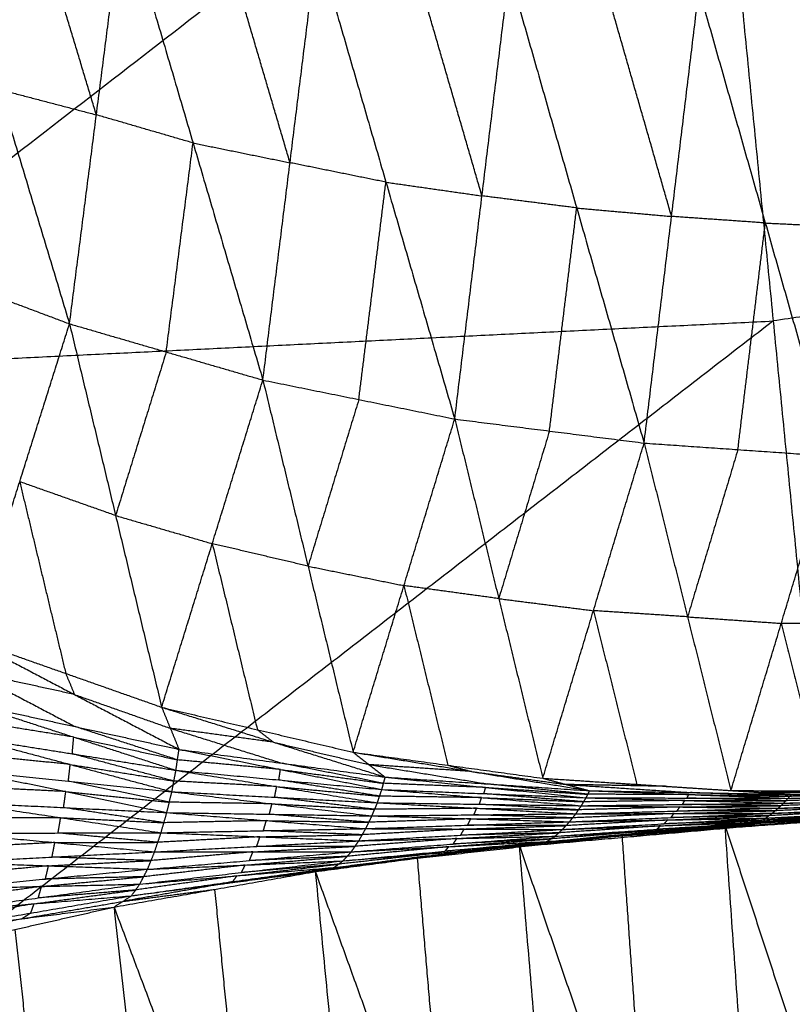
# Model space of a CAD drawing. Header units: millimetres. Extents: x -106 to 110, y -96 to 120.
# Tile 448 of 656: x 7.74 to 11.38, y -87.43 to -82.79. Entities that reach past the tile are written whole.
import ezdxf

# ---------------------------------------------------------------- set-up
doc = ezdxf.new("R2010")
doc.units = ezdxf.units.MM
doc.header["$MEASUREMENT"] = 0
doc.layers.add('Default', color=7, linetype='Continuous', true_color=0x000000)

msp = doc.modelspace()

# ---------------------------------------------------------------- linework, layer by layer
at = {"layer": 'Default'}
for points in [[(1.8192, -87.9899, 12.0172), (6.3928, -84.4545, 10.5669), (10.9665, -80.919, 9.1165)], [(10.9665, -80.919, 9.1165), (11.291, -84.2138, 10.5669), (11.6155, -87.5087, 12.0172)], [(7.3056, -82.0165, 4.0327), (7.6397, -83.1219, 4.941), (7.9738, -84.2273, 5.8492)], [(8.1005, -83.2426, 4.9356), (7.9334, -82.6899, 4.4814), (7.7664, -82.1372, 4.0273)], [(7.9738, -84.2273, 5.8492), (8.1005, -83.2426, 4.9356), (8.2272, -82.2579, 4.0219)], [(8.2272, -82.2579, 4.0219), (8.5563, -83.3752, 4.9724), (8.8854, -84.4924, 5.923)], [(9.0132, -83.4682, 4.9697), (8.8487, -82.9096, 4.4945), (8.6842, -82.3509, 4.0192)], [(8.8854, -84.4924, 5.923), (9.0132, -83.4682, 4.9697), (9.1411, -82.4439, 4.0165)], [(9.1411, -82.4439, 4.0165), (9.4655, -83.5599, 4.9985), (9.7898, -84.6758, 5.9804)], [(9.9182, -83.6245, 4.9983), (9.7561, -83.0666, 4.5073), (9.5939, -82.5086, 4.0164)], [(9.7898, -84.6758, 5.9804), (9.9182, -83.6245, 4.9983), (10.0467, -82.5733, 4.0162)], [(10.0467, -82.5733, 4.0162), (10.3647, -83.6813, 5.0204), (10.6827, -84.7893, 6.0246)], [(10.812, -83.7214, 5.0232), (10.653, -83.1675, 4.5211), (10.4939, -82.6135, 4.0189)], [(10.6827, -84.7893, 6.0246), (10.812, -83.7214, 5.0232), (10.9412, -82.6536, 4.0217)], [(10.9412, -82.6536, 4.0217), (11.254, -83.7522, 5.0412), (11.5668, -84.8507, 6.0606)], [(7.6397, -83.1219, 4.941), (7.8701, -83.1822, 4.9383), (8.1005, -83.2426, 4.9356)], [(8.5563, -83.3752, 4.9724), (8.3284, -83.3089, 4.954), (8.1005, -83.2426, 4.9356)], [(8.4296, -84.3599, 5.8861), (8.4929, -83.8675, 5.4293), (8.5563, -83.3752, 4.9724)], [(8.5563, -83.3752, 4.9724), (8.7848, -83.4217, 4.9711), (9.0132, -83.4682, 4.9697)], [(9.4655, -83.5599, 4.9985), (9.2394, -83.514, 4.9841), (9.0132, -83.4682, 4.9697)], [(15.8206, -83.5419, 10.5669), (13.5558, -83.8779, 10.5669), (11.291, -84.2138, 10.5669)], [(9.3376, -84.5841, 5.9517), (9.4015, -84.072, 5.4751), (9.4655, -83.5599, 4.9985)], [(9.4655, -83.5599, 4.9985), (9.6918, -83.5922, 4.9984), (9.9182, -83.6245, 4.9983)], [(10.3647, -83.6813, 5.0204), (10.1414, -83.6529, 5.0094), (9.9182, -83.6245, 4.9983)], [(10.2362, -84.7325, 6.0025), (10.3005, -84.2069, 5.5115), (10.3647, -83.6813, 5.0204)], [(10.3647, -83.6813, 5.0204), (10.5883, -83.7014, 5.0218), (10.812, -83.7214, 5.0232)], [(11.254, -83.7522, 5.0412), (11.033, -83.7368, 5.0322), (10.812, -83.7214, 5.0232)], [(11.1248, -84.82, 6.0426), (11.1894, -84.2861, 5.5419), (11.254, -83.7522, 5.0412)], [(11.254, -83.7522, 5.0412), (11.4758, -83.7629, 5.0441), (11.6975, -83.7737, 5.0471)], [(7.0594, -83.8844, 5.7619), (7.5166, -84.0558, 5.8056), (7.9738, -84.2273, 5.8492)], [(6.3928, -84.4545, 10.5669), (8.8419, -84.3341, 10.5669), (11.291, -84.2138, 10.5669)], [(11.291, -84.2138, 10.5669), (9.0042, -85.9816, 11.292), (6.7173, -87.7493, 12.0172)], [(7.5039, -85.7153, 8.3529), (7.7388, -84.9713, 7.1011), (7.9738, -84.2273, 5.8492)], [(7.9738, -84.2273, 5.8492), (8.191, -85.1307, 7.1934), (8.4082, -86.0342, 8.5375)], [(7.9738, -84.2273, 5.8492), (8.4296, -84.3599, 5.8861), (8.8854, -84.4924, 5.923)], [(8.4296, -84.3599, 5.8861), (8.3103, -84.7453, 6.5397), (8.191, -85.1307, 7.1934)], [(8.4082, -86.0342, 8.5375), (8.6468, -85.2633, 7.2302), (8.8854, -84.4924, 5.923)], [(8.8854, -84.4924, 5.923), (9.0981, -85.3692, 7.2992), (9.3108, -86.246, 8.6754)], [(8.8854, -84.4924, 5.923), (9.3376, -84.5841, 5.9517), (9.7898, -84.6758, 5.9804)], [(9.3376, -84.5841, 5.9517), (9.2178, -84.9767, 6.6254), (9.0981, -85.3692, 7.2992)], [(9.3108, -86.246, 8.6754), (9.5503, -85.4609, 7.3279), (9.7898, -84.6758, 5.9804)], [(9.7898, -84.6758, 5.9804), (9.9973, -85.5222, 7.377), (10.2049, -86.3687, 8.7735)], [(9.7898, -84.6758, 5.9804), (10.2362, -84.7325, 6.0025), (10.6827, -84.7893, 6.0246)], [(10.2362, -84.7325, 6.0025), (10.1168, -85.1274, 6.6897), (9.9973, -85.5222, 7.377)], [(10.2049, -86.3687, 8.7735), (10.4438, -85.579, 7.3991), (10.6827, -84.7893, 6.0246)], [(10.6827, -84.7893, 6.0246), (10.8874, -85.608, 7.4338), (11.092, -86.4267, 8.843)], [(10.6827, -84.7893, 6.0246), (11.1248, -84.82, 6.0426), (11.5668, -84.8507, 6.0606)], [(11.1248, -84.82, 6.0426), (11.0061, -85.214, 6.7382), (10.8874, -85.608, 7.4338)], [(11.092, -86.4267, 8.843), (11.3294, -85.6387, 7.4518), (11.5668, -84.8507, 6.0606)], [(7.7388, -84.9713, 7.1011), (7.8474, -85.423, 7.7731), (7.9561, -85.8748, 8.4452)], [(8.191, -85.1307, 7.1934), (7.9649, -85.051, 7.1472), (7.7388, -84.9713, 7.1011)], [(8.191, -85.1307, 7.1934), (8.4189, -85.197, 7.2118), (8.6468, -85.2633, 7.2302)], [(8.6468, -85.2633, 7.2302), (8.7531, -85.7017, 7.9183), (8.8595, -86.1401, 8.6064)], [(9.0981, -85.3692, 7.2992), (8.8724, -85.3163, 7.2647), (8.6468, -85.2633, 7.2302)], [(9.0981, -85.3692, 7.2992), (9.3242, -85.415, 7.3135), (9.5503, -85.4609, 7.3279)], [(9.5503, -85.4609, 7.3279), (9.654, -85.8841, 8.0262), (9.7578, -86.3074, 8.7245)], [(9.9973, -85.5222, 7.377), (9.7738, -85.4916, 7.3524), (9.5503, -85.4609, 7.3279)], [(9.9973, -85.5222, 7.377), (10.2205, -85.5506, 7.388), (10.4438, -85.579, 7.3991)], [(10.4438, -85.579, 7.3991), (10.5461, -85.9884, 8.1037), (10.6484, -86.3977, 8.8083)], [(10.8874, -85.608, 7.4338), (10.6656, -85.5935, 7.4165), (10.4438, -85.579, 7.3991)], [(10.8874, -85.608, 7.4338), (11.1084, -85.6234, 7.4428), (11.3294, -85.6387, 7.4518)], [(11.3294, -85.6387, 7.4518), (11.4298, -86.0359, 8.1599), (11.5301, -86.4331, 8.868)], [(11.7675, -85.645, 7.4768), (11.5485, -85.6419, 7.4643), (11.3294, -85.6387, 7.4518)], [(7.5039, -85.7153, 8.3529), (7.9561, -85.8748, 8.4452), (8.4082, -86.0342, 8.5375)], [(7.5039, -85.7153, 8.3529), (7.9969, -85.974, 8.4124), (8.49, -86.2326, 8.4719)], [(7.5078, -85.8668, 8.3037), (7.7543, -85.9961, 8.3335), (8.0008, -86.1254, 8.3632)], [(7.9969, -85.974, 8.4124), (7.7524, -85.9204, 8.3581), (7.5078, -85.8668, 8.3037)], [(7.9561, -85.8748, 8.4452), (7.9765, -85.9244, 8.4288), (7.9969, -85.974, 8.4124)], [(7.9969, -85.974, 8.4124), (8.223, -86.0537, 8.4586), (8.4491, -86.1334, 8.5047)], [(7.5117, -86.0182, 8.2546), (7.9936, -86.1748, 8.357), (8.4755, -86.3313, 8.4594)], [(7.5117, -86.0182, 8.2546), (8.0008, -86.1254, 8.3632), (8.49, -86.2326, 8.4719)], [(8.4082, -86.0342, 8.5375), (8.4491, -86.1334, 8.5047), (8.49, -86.2326, 8.4719)], [(8.4082, -86.0342, 8.5375), (8.8595, -86.1401, 8.6064), (9.3108, -86.246, 8.6754)], [(8.4082, -86.0342, 8.5375), (8.9352, -86.1988, 8.5852), (9.4623, -86.3633, 8.6329)], [(7.9936, -86.1748, 8.357), (7.7492, -86.1358, 8.303), (7.5048, -86.0969, 8.2489)], [(8.4827, -86.282, 8.4657), (8.2418, -86.2037, 8.4144), (8.0008, -86.1254, 8.3632)], [(8.4491, -86.1334, 8.5047), (8.7126, -86.2157, 8.5286), (8.9761, -86.298, 8.5524)], [(8.9352, -86.1988, 8.5852), (8.6922, -86.1661, 8.545), (8.4491, -86.1334, 8.5047)], [(8.8595, -86.1401, 8.6064), (8.8974, -86.1694, 8.5958), (8.9352, -86.1988, 8.5852)], [(7.4979, -86.1755, 8.2433), (7.9771, -86.3038, 8.3562), (8.4562, -86.4322, 8.4691)], [(7.4979, -86.1755, 8.2433), (7.9867, -86.2534, 8.3513), (8.4755, -86.3313, 8.4594)], [(7.9867, -86.2534, 8.3513), (7.9901, -86.2141, 8.3542), (7.9936, -86.1748, 8.357)], [(7.9936, -86.1748, 8.357), (8.2381, -86.2284, 8.4113), (8.4827, -86.282, 8.4657)], [(8.9352, -86.1988, 8.5852), (9.1609, -86.2517, 8.6197), (9.3865, -86.3047, 8.6542)], [(8.4755, -86.3313, 8.4594), (8.4827, -86.282, 8.4657), (8.49, -86.2326, 8.4719)], [(8.49, -86.2326, 8.4719), (8.968, -86.3273, 8.5463), (9.4461, -86.4219, 8.6207)], [(8.49, -86.2326, 8.4719), (8.9761, -86.298, 8.5524), (9.4623, -86.3633, 8.6329)], [(9.3108, -86.246, 8.6754), (9.3865, -86.3047, 8.6542), (9.4623, -86.3633, 8.6329)], [(9.3108, -86.246, 8.6754), (9.7578, -86.3074, 8.7245), (10.2049, -86.3687, 8.7735)], [(9.3108, -86.246, 8.6754), (9.8684, -86.3367, 8.7112), (10.4261, -86.4275, 8.747)], [(7.9771, -86.3038, 8.3562), (7.7331, -86.2788, 8.3044), (7.4891, -86.2538, 8.2526)], [(8.4659, -86.3818, 8.4643), (8.2263, -86.3176, 8.4078), (7.9867, -86.2534, 8.3513)], [(8.968, -86.3273, 8.5463), (8.7254, -86.3046, 8.506), (8.4827, -86.282, 8.4657)], [(7.4802, -86.3321, 8.2619), (7.9564, -86.4314, 8.3811), (8.4326, -86.5306, 8.5004)], [(7.4802, -86.3321, 8.2619), (7.9682, -86.3822, 8.3655), (8.4562, -86.4322, 8.4691)], [(7.9682, -86.3822, 8.3655), (7.9727, -86.343, 8.3609), (7.9771, -86.3038, 8.3562)], [(7.9771, -86.3038, 8.3562), (8.2215, -86.3428, 8.4102), (8.4659, -86.3818, 8.4643)], [(8.4562, -86.4322, 8.4691), (8.4659, -86.3818, 8.4643), (8.4755, -86.3313, 8.4594)], [(8.4755, -86.3313, 8.4594), (8.9503, -86.4078, 8.5422), (9.4251, -86.4842, 8.6249)], [(8.4755, -86.3313, 8.4594), (8.9608, -86.3766, 8.5401), (9.4461, -86.4219, 8.6207)], [(8.9608, -86.3766, 8.5401), (8.9644, -86.3519, 8.5432), (8.968, -86.3273, 8.5463)], [(8.968, -86.3273, 8.5463), (9.2111, -86.3599, 8.5866), (9.4542, -86.3926, 8.6268)], [(9.4542, -86.3926, 8.6268), (9.2151, -86.3453, 8.5896), (8.9761, -86.298, 8.5524)], [(9.3865, -86.3047, 8.6542), (9.6653, -86.35, 8.6721), (9.9442, -86.3954, 8.69)], [(9.8684, -86.3367, 8.7112), (9.6275, -86.3207, 8.6827), (9.3865, -86.3047, 8.6542)], [(9.7578, -86.3074, 8.7245), (9.8131, -86.3221, 8.7178), (9.8684, -86.3367, 8.7112)], [(9.8684, -86.3367, 8.7112), (10.092, -86.3674, 8.7358), (10.3155, -86.3981, 8.7603)], [(8.4444, -86.4814, 8.4848), (8.2063, -86.4318, 8.4251), (7.9682, -86.3822, 8.3655)], [(8.9503, -86.4078, 8.5422), (8.7081, -86.3948, 8.5032), (8.4659, -86.3818, 8.4643)], [(9.4356, -86.453, 8.6228), (9.1982, -86.4148, 8.5815), (8.9608, -86.3766, 8.5401)], [(9.4461, -86.4219, 8.6207), (9.4542, -86.3926, 8.6268), (9.4623, -86.3633, 8.6329)], [(9.4623, -86.3633, 8.6329), (9.9355, -86.412, 8.6845), (10.4088, -86.4606, 8.7361)], [(9.4623, -86.3633, 8.6329), (9.9442, -86.3954, 8.69), (10.4261, -86.4275, 8.747)], [(10.2049, -86.3687, 8.7735), (10.3155, -86.3981, 8.7603), (10.4261, -86.4275, 8.747)], [(10.2049, -86.3687, 8.7735), (10.6484, -86.3977, 8.8083), (11.092, -86.4267, 8.843)], [(10.2049, -86.3687, 8.7735), (10.7914, -86.4068, 8.8005), (11.378, -86.445, 8.8274)], [(7.9564, -86.4314, 8.3811), (7.713, -86.4195, 8.3333), (7.4695, -86.4077, 8.2855)], [(7.9457, -86.5069, 8.4047), (7.951, -86.4692, 8.3929), (7.9564, -86.4314, 8.3811)], [(7.9564, -86.4314, 8.3811), (8.2004, -86.4564, 8.433), (8.4444, -86.4814, 8.4848)], [(8.4326, -86.5306, 8.5004), (8.4444, -86.4814, 8.4848), (8.4562, -86.4322, 8.4691)], [(8.4562, -86.4322, 8.4691), (8.9279, -86.4891, 8.5571), (9.3996, -86.546, 8.6451)], [(8.4562, -86.4322, 8.4691), (8.9407, -86.4582, 8.547), (9.4251, -86.4842, 8.6249)], [(8.9407, -86.4582, 8.547), (8.9455, -86.433, 8.5446), (8.9503, -86.4078, 8.5422)], [(8.9503, -86.4078, 8.5422), (9.1929, -86.4304, 8.5825), (9.4356, -86.453, 8.6228)], [(9.4251, -86.4842, 8.6249), (9.4356, -86.453, 8.6228), (9.4461, -86.4219, 8.6207)], [(9.4461, -86.4219, 8.6207), (9.9165, -86.46, 8.679), (10.3869, -86.4982, 8.7372)], [(9.4461, -86.4219, 8.6207), (9.9274, -86.4413, 8.6784), (10.4088, -86.4606, 8.7361)], [(9.9355, -86.412, 8.6845), (9.6948, -86.4023, 8.6557), (9.4542, -86.3926, 8.6268)], [(9.9274, -86.4413, 8.6784), (9.9315, -86.4266, 8.6815), (9.9355, -86.412, 8.6845)], [(9.9355, -86.412, 8.6845), (10.1765, -86.428, 8.7131), (10.4174, -86.4441, 8.7416)], [(10.4174, -86.4441, 8.7416), (10.1808, -86.4197, 8.7158), (9.9442, -86.3954, 8.69)], [(10.3155, -86.3981, 8.7603), (10.6088, -86.4172, 8.7738), (10.902, -86.4362, 8.7872)], [(10.7914, -86.4068, 8.8005), (10.5534, -86.4025, 8.7804), (10.3155, -86.3981, 8.7603)], [(10.4088, -86.4606, 8.7361), (10.4174, -86.4441, 8.7416), (10.4261, -86.4275, 8.747)], [(10.4261, -86.4275, 8.747), (10.8935, -86.4454, 8.7826), (11.361, -86.4633, 8.8183)], [(10.4261, -86.4275, 8.747), (10.902, -86.4362, 8.7872), (11.378, -86.445, 8.8274)], [(10.6484, -86.3977, 8.8083), (10.7199, -86.4023, 8.8044), (10.7914, -86.4068, 8.8005)], [(10.7914, -86.4068, 8.8005), (11.0132, -86.4214, 8.8178), (11.235, -86.4359, 8.8352)], [(11.092, -86.4267, 8.843), (11.235, -86.4359, 8.8352), (11.378, -86.445, 8.8274)], [(11.092, -86.4267, 8.843), (11.5301, -86.4331, 8.868), (11.9682, -86.4394, 8.893)], [(11.092, -86.4267, 8.843), (11.7083, -86.4292, 8.8644), (12.3247, -86.4317, 8.8858)], [(11.7083, -86.4292, 8.8644), (11.4717, -86.4325, 8.8498), (11.235, -86.4359, 8.8352)], [(11.378, -86.445, 8.8274), (11.8513, -86.4383, 8.8566), (12.3247, -86.4317, 8.8858)], [(8.9279, -86.4891, 8.5571), (8.6862, -86.4852, 8.5209), (8.4444, -86.4814, 8.4848)], [(9.4123, -86.5151, 8.635), (9.1765, -86.4866, 8.591), (8.9407, -86.4582, 8.547)], [(9.9165, -86.46, 8.679), (9.676, -86.4565, 8.6509), (9.4356, -86.453, 8.6228)], [(9.906, -86.4912, 8.6811), (9.9112, -86.4756, 8.68), (9.9165, -86.46, 8.679)], [(9.9165, -86.46, 8.679), (10.1572, -86.4697, 8.7078), (10.3978, -86.4794, 8.7367)], [(10.3978, -86.4794, 8.7367), (10.1626, -86.4603, 8.7075), (9.9274, -86.4413, 8.6784)], [(10.3869, -86.4982, 8.7372), (10.3978, -86.4794, 8.7367), (10.4088, -86.4606, 8.7361)], [(10.8743, -86.4734, 8.777), (10.6361, -86.4764, 8.7568), (10.3978, -86.4794, 8.7367)], [(10.4088, -86.4606, 8.7361), (10.8743, -86.4734, 8.777), (11.3399, -86.4861, 8.8179)], [(10.4088, -86.4606, 8.7361), (10.8849, -86.462, 8.7772), (11.361, -86.4633, 8.8183)], [(10.8935, -86.4454, 8.7826), (10.6555, -86.4447, 8.7621), (10.4174, -86.4441, 8.7416)], [(10.8634, -86.4921, 8.7776), (10.8689, -86.4827, 8.7773), (10.8743, -86.4734, 8.777)], [(10.8743, -86.4734, 8.777), (11.1124, -86.474, 8.7976), (11.3504, -86.4747, 8.8181)], [(10.8849, -86.462, 8.7772), (10.8892, -86.4537, 8.7799), (10.8935, -86.4454, 8.7826)], [(11.3504, -86.4747, 8.8181), (11.1177, -86.4683, 8.7976), (10.8849, -86.462, 8.7772)], [(10.8935, -86.4454, 8.7826), (11.1315, -86.4498, 8.8027), (11.3695, -86.4541, 8.8228)], [(11.3695, -86.4541, 8.8228), (11.1357, -86.4452, 8.805), (10.902, -86.4362, 8.7872)], [(11.235, -86.4359, 8.8352), (11.5431, -86.4371, 8.8459), (11.8513, -86.4383, 8.8566)], [(11.3149, -86.5099, 8.8265), (11.7903, -86.4913, 8.8552), (12.2658, -86.4727, 8.8839)], [(11.8028, -86.4794, 8.8509), (11.5651, -86.4887, 8.8366), (11.3274, -86.498, 8.8222)], [(11.3399, -86.4861, 8.8179), (11.8144, -86.4715, 8.8478), (12.2889, -86.4569, 8.8777)], [(11.3399, -86.4861, 8.8179), (11.3504, -86.4747, 8.8181), (11.361, -86.4633, 8.8183)], [(11.3399, -86.4861, 8.8179), (11.8028, -86.4794, 8.8509), (12.2658, -86.4727, 8.8839)], [(11.8249, -86.4601, 8.848), (11.5877, -86.4674, 8.833), (11.3504, -86.4747, 8.8181)], [(11.361, -86.4633, 8.8183), (11.8348, -86.4527, 8.8484), (12.3086, -86.4422, 8.8785)], [(11.361, -86.4633, 8.8183), (11.3695, -86.4541, 8.8228), (11.378, -86.445, 8.8274)], [(11.361, -86.4633, 8.8183), (11.8249, -86.4601, 8.848), (12.2889, -86.4569, 8.8777)], [(11.8433, -86.4436, 8.8529), (11.6064, -86.4489, 8.8379), (11.3695, -86.4541, 8.8228)], [(11.378, -86.445, 8.8274), (11.8433, -86.4436, 8.8529), (12.3086, -86.4422, 8.8785)], [(7.4588, -86.4832, 8.3091), (7.932, -86.5544, 8.4275), (8.4052, -86.6255, 8.546)], [(7.4588, -86.4832, 8.3091), (7.9457, -86.5069, 8.4047), (8.4326, -86.5306, 8.5004)], [(8.4189, -86.5781, 8.5232), (8.1823, -86.5425, 8.464), (7.9457, -86.5069, 8.4047)], [(8.9161, -86.5383, 8.5727), (8.922, -86.5137, 8.5649), (8.9279, -86.4891, 8.5571)], [(8.9279, -86.4891, 8.5571), (9.1701, -86.5021, 8.5961), (9.4123, -86.5151, 8.635)], [(9.3996, -86.546, 8.6451), (9.4123, -86.5151, 8.635), (9.4251, -86.4842, 8.6249)], [(9.8929, -86.5102, 8.6875), (9.6526, -86.5127, 8.6613), (9.4123, -86.5151, 8.635)], [(9.4251, -86.4842, 8.6249), (9.8929, -86.5102, 8.6875), (10.3608, -86.5363, 8.7502)], [(9.4251, -86.4842, 8.6249), (9.906, -86.4912, 8.6811), (10.3869, -86.4982, 8.7372)], [(9.8802, -86.5411, 8.6976), (9.8866, -86.5257, 8.6926), (9.8929, -86.5102, 8.6875)], [(9.8929, -86.5102, 8.6875), (10.1334, -86.5138, 8.7156), (10.3738, -86.5173, 8.7437)], [(10.3738, -86.5173, 8.7437), (10.1399, -86.5042, 8.7124), (9.906, -86.4912, 8.6811)], [(10.3608, -86.5363, 8.7502), (10.3738, -86.5173, 8.7437), (10.3869, -86.4982, 8.7372)], [(10.3608, -86.5363, 8.7502), (10.8378, -86.5231, 8.7883), (11.3149, -86.5099, 8.8265)], [(10.8509, -86.5041, 8.7819), (10.6124, -86.5107, 8.7628), (10.3738, -86.5173, 8.7437)], [(10.3869, -86.4982, 8.7372), (10.8634, -86.4921, 8.7776), (11.3399, -86.4861, 8.8179)], [(10.3869, -86.4982, 8.7372), (10.8509, -86.5041, 8.7819), (11.3149, -86.5099, 8.8265)], [(10.8236, -86.535, 8.7948), (11.0622, -86.5284, 8.8139), (11.3007, -86.5218, 8.833)], [(10.8378, -86.5231, 8.7883), (10.8444, -86.5136, 8.7851), (10.8509, -86.5041, 8.7819)], [(11.3007, -86.5218, 8.833), (11.0693, -86.5225, 8.8107), (10.8378, -86.5231, 8.7883)], [(10.8509, -86.5041, 8.7819), (11.0891, -86.501, 8.802), (11.3274, -86.498, 8.8222)], [(11.3274, -86.498, 8.8222), (11.0954, -86.4951, 8.7999), (10.8634, -86.4921, 8.7776)], [(11.0622, -86.5848, 8.9222), (11.5496, -86.5477, 8.9277), (12.037, -86.5106, 8.9332)], [(11.1458, -86.597, 8.8992), (11.5914, -86.5538, 8.9162), (12.037, -86.5106, 8.9332)], [(11.1458, -86.597, 8.8992), (11.629, -86.5619, 8.9135), (12.1122, -86.5269, 8.9278)], [(11.1849, -86.5903, 8.8823), (11.6662, -86.5576, 8.9006), (12.1475, -86.5248, 8.9188)], [(11.1849, -86.5903, 8.8823), (11.6485, -86.5586, 8.9051), (12.1122, -86.5269, 8.9278)], [(11.2215, -86.5763, 8.866), (11.7011, -86.5465, 8.8877), (12.1807, -86.5168, 8.9093)], [(11.2215, -86.5763, 8.866), (11.6845, -86.5506, 8.8924), (12.1475, -86.5248, 8.9188)], [(11.2554, -86.5566, 8.8523), (11.7334, -86.5303, 8.8767), (12.2114, -86.5041, 8.9011)], [(11.2554, -86.5566, 8.8523), (11.718, -86.5367, 8.8808), (12.1807, -86.5168, 8.9093)], [(11.749, -86.5189, 8.8703), (11.51, -86.532, 8.8581), (11.271, -86.5452, 8.8459)], [(11.2865, -86.5338, 8.8395), (11.7632, -86.5113, 8.8662), (12.2398, -86.4888, 8.8929)], [(11.2865, -86.5338, 8.8395), (11.749, -86.5189, 8.8703), (12.2114, -86.5041, 8.9011)], [(11.2865, -86.5338, 8.8395), (11.3007, -86.5218, 8.833), (11.3149, -86.5099, 8.8265)], [(11.7773, -86.4993, 8.8597), (11.539, -86.5106, 8.8464), (11.3007, -86.5218, 8.833)], [(11.3149, -86.5099, 8.8265), (11.3274, -86.498, 8.8222), (11.3399, -86.4861, 8.8179)], [(11.3149, -86.5099, 8.8265), (11.7773, -86.4993, 8.8597), (12.2398, -86.4888, 8.8929)], [(7.932, -86.5544, 8.4275), (7.6893, -86.5549, 8.3852), (7.4466, -86.5555, 8.3429)], [(7.9198, -86.6266, 8.4614), (7.9259, -86.5905, 8.4444), (7.932, -86.5544, 8.4275)], [(7.932, -86.5544, 8.4275), (8.1754, -86.5662, 8.4754), (8.4189, -86.5781, 8.5232)], [(8.4052, -86.6255, 8.546), (8.4189, -86.5781, 8.5232), (8.4326, -86.5306, 8.5004)], [(8.9014, -86.5684, 8.5877), (8.6601, -86.5732, 8.5555), (8.4189, -86.5781, 8.5232)], [(8.4326, -86.5306, 8.5004), (8.9014, -86.5684, 8.5877), (9.3702, -86.6061, 8.675)], [(8.4326, -86.5306, 8.5004), (8.9161, -86.5383, 8.5727), (9.3996, -86.546, 8.6451)], [(8.8877, -86.6158, 8.6105), (8.8945, -86.5921, 8.5991), (8.9014, -86.5684, 8.5877)], [(8.9014, -86.5684, 8.5877), (9.1431, -86.5722, 8.6239), (9.3849, -86.576, 8.66)], [(9.3849, -86.576, 8.66), (9.1505, -86.5572, 8.6164), (8.9161, -86.5383, 8.5727)], [(9.3702, -86.6061, 8.675), (9.3849, -86.576, 8.66), (9.3996, -86.546, 8.6451)], [(9.3702, -86.6061, 8.675), (9.8506, -86.59, 8.7223), (10.331, -86.5739, 8.7696)], [(9.8653, -86.5599, 8.7074), (9.6251, -86.568, 8.6837), (9.3849, -86.576, 8.66)], [(9.3996, -86.546, 8.6451), (9.8802, -86.5411, 8.6976), (10.3608, -86.5363, 8.7502)], [(9.3996, -86.546, 8.6451), (9.8653, -86.5599, 8.7074), (10.331, -86.5739, 8.7696)], [(9.8506, -86.59, 8.7223), (9.8579, -86.575, 8.7148), (9.8653, -86.5599, 8.7074)], [(9.8653, -86.5599, 8.7074), (10.1056, -86.5575, 8.7336), (10.3459, -86.5551, 8.7599)], [(10.3459, -86.5551, 8.7599), (10.113, -86.5481, 8.7288), (9.8802, -86.5411, 8.6976)], [(10.2981, -86.61, 8.7904), (10.7768, -86.5833, 8.8214), (11.2554, -86.5566, 8.8523)], [(10.2981, -86.61, 8.7904), (10.3145, -86.5919, 8.78), (10.331, -86.5739, 8.7696)], [(10.7932, -86.5653, 8.8109), (10.5539, -86.5786, 8.7955), (10.3145, -86.5919, 8.78)], [(10.331, -86.5739, 8.7696), (10.8087, -86.5538, 8.8045), (11.2865, -86.5338, 8.8395)], [(10.331, -86.5739, 8.7696), (10.3459, -86.5551, 8.7599), (10.3608, -86.5363, 8.7502)], [(10.331, -86.5739, 8.7696), (10.7932, -86.5653, 8.8109), (11.2554, -86.5566, 8.8523)], [(10.8236, -86.535, 8.7948), (10.5848, -86.5451, 8.7774), (10.3459, -86.5551, 8.7599)], [(10.3608, -86.5363, 8.7502), (10.8236, -86.535, 8.7948), (11.2865, -86.5338, 8.8395)], [(10.7598, -86.5931, 8.8282), (10.9991, -86.5798, 8.8437), (11.2385, -86.5665, 8.8592)], [(10.7768, -86.5833, 8.8214), (10.785, -86.5743, 8.8162), (10.7932, -86.5653, 8.8109)], [(11.2385, -86.5665, 8.8592), (11.0076, -86.5749, 8.8403), (10.7768, -86.5833, 8.8214)], [(10.7932, -86.5653, 8.8109), (11.0321, -86.5552, 8.8284), (11.271, -86.5452, 8.8459)], [(10.8087, -86.5538, 8.8045), (10.8162, -86.5444, 8.7997), (10.8236, -86.535, 8.7948)], [(11.271, -86.5452, 8.8459), (11.0398, -86.5495, 8.8252), (10.8087, -86.5538, 8.8045)], [(11.104, -86.5909, 8.9107), (11.3268, -86.5693, 8.9192), (11.5496, -86.5477, 8.9277)], [(11.5914, -86.5538, 8.9162), (11.3477, -86.5723, 8.9134), (11.104, -86.5909, 8.9107)], [(11.6485, -86.5586, 8.9051), (11.4069, -86.5761, 8.8979), (11.1653, -86.5937, 8.8907)], [(11.6845, -86.5506, 8.8924), (11.4438, -86.5669, 8.8833), (11.2032, -86.5833, 8.8742)], [(11.2215, -86.5763, 8.866), (11.2385, -86.5665, 8.8592), (11.2554, -86.5566, 8.8523)], [(11.718, -86.5367, 8.8808), (11.4782, -86.5516, 8.87), (11.2385, -86.5665, 8.8592)], [(11.2554, -86.5566, 8.8523), (11.271, -86.5452, 8.8459), (11.2865, -86.5338, 8.8395)], [(8.4052, -86.6255, 8.546), (8.8877, -86.6158, 8.6105), (9.3702, -86.6061, 8.675)], [(9.3539, -86.6348, 8.6918), (9.1208, -86.6253, 8.6512), (8.8877, -86.6158, 8.6105)], [(9.3376, -86.6636, 8.7087), (9.3539, -86.6348, 8.6918), (9.3702, -86.6061, 8.675)], [(9.3376, -86.6636, 8.7087), (9.8179, -86.6368, 8.7495), (10.2981, -86.61, 8.7904)], [(9.8342, -86.608, 8.7327), (9.594, -86.6214, 8.7123), (9.3539, -86.6348, 8.6918)], [(9.3702, -86.6061, 8.675), (9.8342, -86.608, 8.7327), (10.2981, -86.61, 8.7904)], [(9.8179, -86.6368, 8.7495), (9.826, -86.6224, 8.7411), (9.8342, -86.608, 8.7327)], [(9.8342, -86.608, 8.7327), (10.0744, -86.6, 8.7564), (10.3145, -86.5919, 8.78)], [(10.3145, -86.5919, 8.78), (10.0826, -86.591, 8.7512), (9.8506, -86.59, 8.7223)], [(10.0931, -86.6814, 8.9271), (10.5776, -86.6331, 8.9246), (11.0622, -86.5848, 8.9222)], [(10.1819, -86.6825, 8.8724), (10.622, -86.6336, 8.8973), (11.0622, -86.5848, 8.9222)], [(10.1819, -86.6825, 8.8724), (10.6638, -86.6398, 8.8858), (11.1458, -86.597, 8.8992)], [(10.2234, -86.6668, 8.8419), (10.7041, -86.6286, 8.8621), (11.1849, -86.5903, 8.8823)], [(10.2234, -86.6668, 8.8419), (10.6846, -86.6319, 8.8705), (11.1458, -86.597, 8.8992)], [(10.7236, -86.6161, 8.8481), (10.4832, -86.6352, 8.838), (10.2428, -86.6543, 8.8279)], [(10.2623, -86.6419, 8.8139), (10.7419, -86.6091, 8.84), (11.2215, -86.5763, 8.866)], [(10.2623, -86.6419, 8.8139), (10.7236, -86.6161, 8.8481), (11.1849, -86.5903, 8.8823)], [(10.2623, -86.6419, 8.8139), (10.2802, -86.6259, 8.8022), (10.2981, -86.61, 8.7904)], [(10.7598, -86.5931, 8.8282), (10.52, -86.6095, 8.8152), (10.2802, -86.6259, 8.8022)], [(10.2981, -86.61, 8.7904), (10.7598, -86.5931, 8.8282), (11.2215, -86.5763, 8.866)], [(10.622, -86.6336, 8.8973), (10.863, -86.6123, 8.904), (11.104, -86.5909, 8.9107)], [(10.6846, -86.6319, 8.8705), (10.9249, -86.6128, 8.8806), (11.1653, -86.5937, 8.8907)], [(11.1653, -86.5937, 8.8907), (10.9347, -86.6111, 8.8764), (10.7041, -86.6286, 8.8621)], [(10.7041, -86.6286, 8.8621), (10.7138, -86.6223, 8.8551), (10.7236, -86.6161, 8.8481)], [(10.7236, -86.6161, 8.8481), (10.9634, -86.5997, 8.8611), (11.2032, -86.5833, 8.8742)], [(11.2032, -86.5833, 8.8742), (10.9725, -86.5962, 8.8571), (10.7419, -86.6091, 8.84)], [(10.7419, -86.6091, 8.84), (10.7509, -86.6011, 8.8341), (10.7598, -86.5931, 8.8282)], [(11.0622, -86.5848, 8.9222), (11.104, -86.5909, 8.9107), (11.1458, -86.597, 8.8992)], [(11.0622, -86.5848, 8.9222), (11.193, -88.4229, 8.8111), (11.3239, -90.2609, 8.7)], [(11.0622, -86.5848, 8.9222), (11.6539, -88.389, 8.8091), (12.2456, -90.1931, 8.696)], [(11.1458, -86.597, 8.8992), (11.1653, -86.5937, 8.8907), (11.1849, -86.5903, 8.8823)], [(11.1849, -86.5903, 8.8823), (11.2032, -86.5833, 8.8742), (11.2215, -86.5763, 8.866)], [(7.4345, -86.6278, 8.3767), (7.9198, -86.6266, 8.4614), (8.4052, -86.6255, 8.546)], [(7.4345, -86.6278, 8.3767), (7.9046, -86.6717, 8.4879), (8.3747, -86.7157, 8.5991)], [(8.3899, -86.6706, 8.5726), (8.1549, -86.6486, 8.517), (7.9198, -86.6266, 8.4614)], [(8.3747, -86.7157, 8.5991), (8.3899, -86.6706, 8.5726), (8.4052, -86.6255, 8.546)], [(8.3747, -86.7157, 8.5991), (8.8562, -86.6896, 8.6539), (9.3376, -86.6636, 8.7087)], [(8.8714, -86.6445, 8.6273), (8.6307, -86.6576, 8.5999), (8.3899, -86.6706, 8.5726)], [(8.4052, -86.6255, 8.546), (8.8714, -86.6445, 8.6273), (9.3376, -86.6636, 8.7087)], [(8.8562, -86.6896, 8.6539), (8.8638, -86.6671, 8.6406), (8.8714, -86.6445, 8.6273)], [(8.8714, -86.6445, 8.6273), (9.1127, -86.6397, 8.6596), (9.3539, -86.6348, 8.6918)], [(9.2631, -86.7581, 8.7944), (9.7432, -86.7124, 8.8182), (10.2234, -86.6668, 8.8419)], [(9.3019, -86.7154, 8.7477), (9.7821, -86.6786, 8.7808), (10.2623, -86.6419, 8.8139)], [(9.3019, -86.7154, 8.7477), (9.3198, -86.6895, 8.7282), (9.3376, -86.6636, 8.7087)], [(9.3019, -86.7154, 8.7477), (9.7627, -86.6911, 8.7948), (10.2234, -86.6668, 8.8419)], [(9.8, -86.6527, 8.7613), (9.5599, -86.6711, 8.7447), (9.3198, -86.6895, 8.7282)], [(9.3376, -86.6636, 8.7087), (9.8, -86.6527, 8.7613), (10.2623, -86.6419, 8.8139)], [(9.7627, -86.6911, 8.7948), (10.0027, -86.6727, 8.8114), (10.2428, -86.6543, 8.8279)], [(9.7821, -86.6786, 8.7808), (9.791, -86.6657, 8.771), (9.8, -86.6527, 8.7613)], [(10.2428, -86.6543, 8.8279), (10.0125, -86.6665, 8.8044), (9.7821, -86.6786, 8.7808)], [(9.8, -86.6527, 8.7613), (10.0401, -86.6393, 8.7817), (10.2802, -86.6259, 8.8022)], [(10.2802, -86.6259, 8.8022), (10.049, -86.6313, 8.7759), (9.8179, -86.6368, 8.7495)], [(10.1375, -86.6819, 8.8997), (10.3576, -86.6575, 8.9122), (10.5776, -86.6331, 8.9246)], [(10.622, -86.6336, 8.8973), (10.3798, -86.6578, 8.8985), (10.1375, -86.6819, 8.8997)], [(10.1819, -86.6825, 8.8724), (10.2026, -86.6746, 8.8571), (10.2234, -86.6668, 8.8419)], [(10.6846, -86.6319, 8.8705), (10.4436, -86.6533, 8.8638), (10.2026, -86.6746, 8.8571)], [(10.2234, -86.6668, 8.8419), (10.2428, -86.6543, 8.8279), (10.2623, -86.6419, 8.8139)], [(10.5776, -86.6331, 8.9246), (10.6431, -87.5521, 8.8691), (10.7085, -88.4711, 8.8136)], [(10.6638, -86.6398, 8.8858), (10.6429, -86.6367, 8.8915), (10.622, -86.6336, 8.8973)], [(10.6638, -86.6398, 8.8858), (10.6742, -86.6358, 8.8782), (10.6846, -86.6319, 8.8705)], [(7.9046, -86.6717, 8.4879), (7.6629, -86.6839, 8.4523), (7.4212, -86.6961, 8.4168)], [(7.8913, -86.74, 8.528), (7.8979, -86.7059, 8.5079), (7.9046, -86.6717, 8.4879)], [(7.9046, -86.6717, 8.4879), (8.1473, -86.6711, 8.5302), (8.3899, -86.6706, 8.5726)], [(8.8383, -86.7155, 8.6734), (9.079, -86.7025, 8.7008), (9.3198, -86.6895, 8.7282)], [(9.3198, -86.6895, 8.7282), (9.088, -86.6895, 8.691), (8.8562, -86.6896, 8.6539)], [(9.1326, -86.8087, 8.9524), (9.6128, -86.745, 8.9398), (10.0931, -86.6814, 8.9271)], [(9.2215, -86.789, 8.8465), (9.6573, -86.7352, 8.8868), (10.0931, -86.6814, 8.9271)], [(9.2215, -86.789, 8.8465), (9.7017, -86.7358, 8.8595), (10.1819, -86.6825, 8.8724)], [(9.2631, -86.7581, 8.7944), (9.7225, -86.7203, 8.8334), (10.1819, -86.6825, 8.8724)], [(9.7627, -86.6911, 8.7948), (9.5226, -86.7139, 8.7829), (9.2825, -86.7367, 8.771)], [(9.6573, -86.7352, 8.8868), (9.8974, -86.7086, 8.8933), (10.1375, -86.6819, 8.8997)], [(9.7225, -86.7203, 8.8334), (9.9626, -86.6975, 8.8453), (10.2026, -86.6746, 8.8571)], [(10.2026, -86.6746, 8.8571), (9.9729, -86.6935, 8.8376), (9.7432, -86.7124, 8.8182)], [(9.7432, -86.7124, 8.8182), (9.7529, -86.7017, 8.8065), (9.7627, -86.6911, 8.7948)], [(10.0931, -86.6814, 8.9271), (10.1375, -86.6819, 8.8997), (10.1819, -86.6825, 8.8724)], [(10.0931, -86.6814, 8.9271), (10.2486, -88.509, 8.824), (10.4041, -90.3366, 8.7209)], [(10.0931, -86.6814, 8.9271), (10.7085, -88.4711, 8.8136), (11.3239, -90.2609, 8.7)], [(7.4079, -86.7644, 8.4569), (7.8913, -86.74, 8.528), (8.3747, -86.7157, 8.5991)], [(7.8746, -86.7811, 8.5592), (8.1163, -86.7689, 8.5948), (8.358, -86.7567, 8.6303)], [(8.358, -86.7567, 8.6303), (8.1246, -86.7484, 8.5792), (7.8913, -86.74, 8.528)], [(8.3049, -86.8677, 8.7361), (8.784, -86.8129, 8.7653), (9.2631, -86.7581, 8.7944)], [(8.3413, -86.7978, 8.6616), (8.8216, -86.7566, 8.7046), (9.3019, -86.7154, 8.7477)], [(8.3413, -86.7978, 8.6616), (8.358, -86.7567, 8.6303), (8.3747, -86.7157, 8.5991)], [(8.3413, -86.7978, 8.6616), (8.8022, -86.7779, 8.728), (9.2631, -86.7581, 8.7944)], [(8.8383, -86.7155, 8.6734), (8.5982, -86.7361, 8.6519), (8.358, -86.7567, 8.6303)], [(8.3747, -86.7157, 8.5991), (8.8383, -86.7155, 8.6734), (9.3019, -86.7154, 8.7477)], [(8.8022, -86.7779, 8.728), (9.0423, -86.7573, 8.7495), (9.2825, -86.7367, 8.771)], [(8.8216, -86.7566, 8.7046), (8.83, -86.736, 8.689), (8.8383, -86.7155, 8.6734)], [(9.2825, -86.7367, 8.771), (9.052, -86.7466, 8.7378), (8.8216, -86.7566, 8.7046)], [(9.6573, -86.7352, 8.8868), (9.4172, -86.767, 8.8931), (9.177, -86.7989, 8.8995)], [(9.177, -86.7989, 8.8995), (9.3949, -86.7719, 8.9196), (9.6128, -86.745, 8.9398)], [(9.2215, -86.789, 8.8465), (9.2423, -86.7736, 8.8205), (9.2631, -86.7581, 8.7944)], [(9.7225, -86.7203, 8.8334), (9.4824, -86.7469, 8.8269), (9.2423, -86.7736, 8.8205)], [(9.2631, -86.7581, 8.7944), (9.2825, -86.7367, 8.771), (9.3019, -86.7154, 8.7477)], [(9.6128, -86.745, 8.9398), (9.6906, -87.6588, 8.8882), (9.7684, -88.5727, 8.8366)], [(9.7017, -86.7358, 8.8595), (9.6795, -86.7355, 8.8731), (9.6573, -86.7352, 8.8868)], [(9.7017, -86.7358, 8.8595), (9.7121, -86.728, 8.8464), (9.7225, -86.7203, 8.8334)], [(7.3791, -86.8893, 8.552), (7.8602, -86.8435, 8.6068), (8.3413, -86.7978, 8.6616)], [(7.8746, -86.7811, 8.5592), (7.634, -86.8039, 8.5318), (7.3935, -86.8268, 8.5044)], [(7.4079, -86.7644, 8.4569), (7.8746, -86.7811, 8.5592), (8.3413, -86.7978, 8.6616)], [(7.8602, -86.8435, 8.6068), (7.8674, -86.8123, 8.583), (7.8746, -86.7811, 8.5592)], [(8.266, -86.9224, 8.8205), (8.7437, -86.8557, 8.8335), (9.2215, -86.789, 8.8465)], [(8.3049, -86.8677, 8.7361), (8.7632, -86.8284, 8.7913), (9.2215, -86.789, 8.8465)], [(8.3049, -86.8677, 8.7361), (8.3231, -86.8328, 8.6989), (8.3413, -86.7978, 8.6616)], [(8.8022, -86.7779, 8.728), (8.5626, -86.8053, 8.7134), (8.3231, -86.8328, 8.6989)], [(8.6993, -86.8655, 8.8864), (8.9382, -86.8322, 8.893), (9.177, -86.7989, 8.8995)], [(8.7632, -86.8284, 8.7913), (9.0027, -86.801, 8.8059), (9.2423, -86.7736, 8.8205)], [(9.2423, -86.7736, 8.8205), (9.0131, -86.7932, 8.7929), (8.784, -86.8129, 8.7653)], [(8.784, -86.8129, 8.7653), (8.7931, -86.7954, 8.7466), (8.8022, -86.7779, 8.728)], [(9.1326, -86.8087, 8.9524), (9.177, -86.7989, 8.8995), (9.2215, -86.789, 8.8465)], [(7.842, -86.8785, 8.644), (8.0825, -86.8556, 8.6714), (8.3231, -86.8328, 8.6989)], [(8.3231, -86.8328, 8.6989), (8.0916, -86.8381, 8.6528), (7.8602, -86.8435, 8.6068)], [(8.1835, -86.9757, 9.0028), (8.658, -86.8922, 8.9776), (9.1326, -86.8087, 8.9524)], [(8.266, -86.9224, 8.8205), (8.6993, -86.8655, 8.8864), (9.1326, -86.8087, 8.9524)], [(8.7632, -86.8284, 8.7913), (8.5243, -86.8617, 8.7848), (8.2854, -86.8951, 8.7783)], [(8.7437, -86.8557, 8.8335), (8.7535, -86.8421, 8.8124), (8.7632, -86.8284, 8.7913)], [(9.1326, -86.8087, 8.9524), (9.3087, -88.6166, 8.8575), (9.4849, -90.4245, 8.7626)], [(9.1326, -86.8087, 8.9524), (9.7684, -88.5727, 8.8366), (10.4041, -90.3366, 8.7209)], [(7.3482, -86.9977, 8.665), (7.8265, -86.9327, 8.7006), (8.3049, -86.8677, 8.7361)], [(7.842, -86.8785, 8.644), (7.6028, -86.911, 8.6263), (7.3636, -86.9435, 8.6085)], [(7.3791, -86.8893, 8.552), (7.842, -86.8785, 8.644), (8.3049, -86.8677, 8.7361)], [(7.8071, -86.96, 8.7428), (8.0463, -86.9275, 8.7605), (8.2854, -86.8951, 8.7783)], [(7.8265, -86.9327, 8.7006), (7.8342, -86.9056, 8.6723), (7.842, -86.8785, 8.644)], [(8.2854, -86.8951, 8.7783), (8.056, -86.9139, 8.7394), (7.8265, -86.9327, 8.7006)], [(8.6993, -86.8655, 8.8864), (8.462, -86.9073, 8.899), (8.2247, -86.9491, 8.9116)], [(8.2247, -86.9491, 8.9116), (8.4414, -86.9206, 8.9446), (8.658, -86.8922, 8.9776)], [(8.266, -86.9224, 8.8205), (8.2854, -86.8951, 8.7783), (8.3049, -86.8677, 8.7361)], [(8.658, -86.8922, 8.9776), (8.7461, -87.7962, 8.9301), (8.8342, -88.7001, 8.8827)], [(8.7437, -86.8557, 8.8335), (8.7215, -86.8606, 8.86), (8.6993, -86.8655, 8.8864)], [(7.3157, -87.0856, 8.7937), (7.7909, -87.004, 8.8071), (8.266, -86.9224, 8.8205)], [(7.3482, -86.9977, 8.665), (7.8071, -86.96, 8.7428), (8.266, -86.9224, 8.8205)], [(8.1835, -86.9757, 9.0028), (8.2247, -86.9491, 8.9116), (8.266, -86.9224, 8.8205)], [(7.2491, -87.1869, 9.0809), (7.7163, -87.0813, 9.0418), (8.1835, -86.9757, 9.0028)], [(7.3157, -87.0856, 8.7937), (7.7496, -87.0307, 8.8982), (8.1835, -86.9757, 9.0028)], [(7.8071, -86.96, 8.7428), (7.5695, -87.0008, 8.7361), (7.332, -87.0417, 8.7294)], [(7.7496, -87.0307, 8.8982), (7.9872, -86.9899, 8.9049), (8.2247, -86.9491, 8.9116)], [(7.7909, -87.004, 8.8071), (7.799, -86.982, 8.7749), (7.8071, -86.96, 8.7428)], [(8.1835, -86.9757, 9.0028), (8.3792, -88.7512, 8.9162), (8.5749, -90.5267, 8.8295)], [(8.1835, -86.9757, 9.0028), (8.8342, -88.7001, 8.8827), (9.4849, -90.4245, 8.7626)], [(7.7496, -87.0307, 8.8982), (7.516, -87.0835, 8.9178), (7.2824, -87.1363, 8.9373)], [(7.7909, -87.004, 8.8071), (7.7702, -87.0174, 8.8527), (7.7496, -87.0307, 8.8982)], [(7.7163, -87.0813, 9.0418), (7.8141, -87.969, 8.9985), (7.912, -88.8568, 8.9552)], [(7.2491, -87.1869, 9.0809), (7.912, -88.8568, 8.9552), (8.5749, -90.5267, 8.8295)]]:
    msp.add_open_spline(points, degree=2, dxfattribs=at)

doc.saveas('drawing.dxf')
